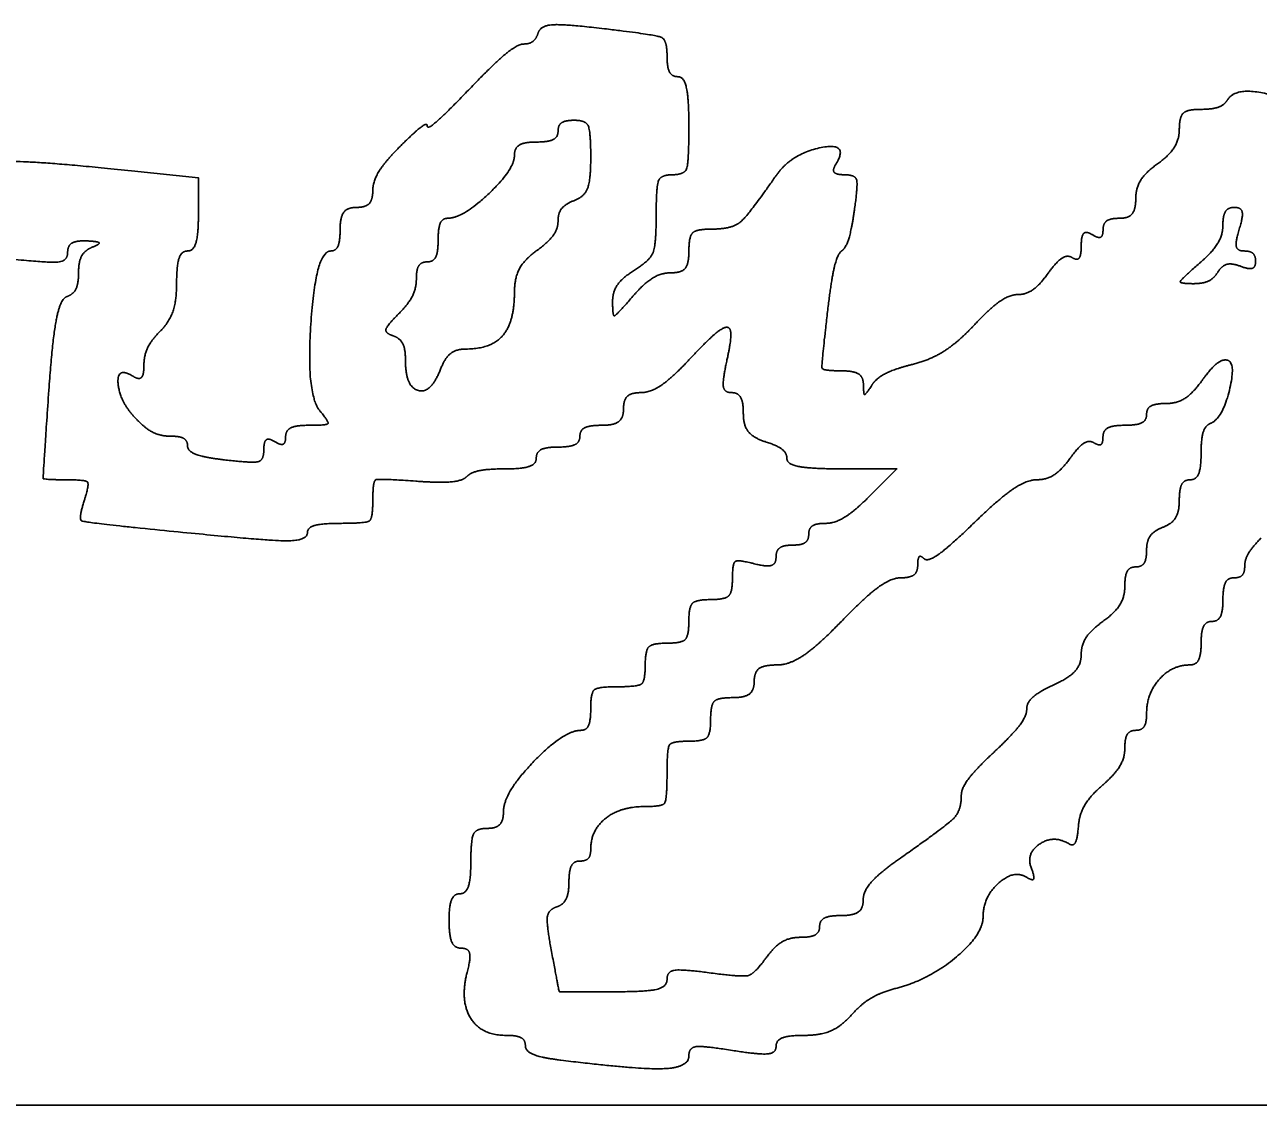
# Model space of a CAD drawing. Extents: x -7.1 to 34, y 0 to 22.
# Drawn here: x 26.459 to 26.7307, y 10.8282 to 11.0663 of the extents above; entities that cross this region are included whole.
import ezdxf

# ---------------------------------------------------------------- set-up
doc = ezdxf.new("R2010")
doc.units = 0
doc.layers.add('SH_Data', color=7, linetype='Continuous')
doc.layers.add('SH_Text', color=7, linetype='Continuous')

msp = doc.modelspace()

# ---------------------------------------------------------------- linework, layer by layer
at = {"layer": 'SH_Data'}
msp.add_line((24.52788, 10.82824), (28.02788, 10.82824), dxfattribs=at)
at = {"layer": 'SH_Text'}
msp.add_line((26.57705, 10.83819), (26.57706, 10.83819), dxfattribs=at)
for points in [[(26.49726, 11.02451), (26.49726, 11.03257), (26.4825, 11.03411)], [(26.63896, 10.96845), (26.65107, 10.96845), (26.64507, 10.96245)]]:
    msp.add_lwpolyline(points, dxfattribs=at)
for points in [[(26.58669, 11.06541), (26.5779, 11.06645), (26.57261, 11.06613), (26.57209, 11.06454)], [(26.60046, 11.05932), (26.60046, 11.06298), (26.59794, 11.06409), (26.58669, 11.06541)], [(26.56887, 11.06205), (26.56755, 11.06205), (26.56224, 11.05765), (26.55707, 11.05226)], [(26.57209, 11.06454), (26.57163, 11.06317), (26.57018, 11.06205), (26.56887, 11.06205)], [(26.60286, 11.05485), (26.60154, 11.05485), (26.60046, 11.05687), (26.60046, 11.05932)], [(26.60526, 11.04405), (26.60526, 11.04999), (26.60418, 11.05485), (26.60286, 11.05485)], [(26.55707, 11.05226), (26.55189, 11.04687), (26.54766, 11.04314), (26.54766, 11.04397)], [(26.74141, 11.04624), (26.73756, 11.05009), (26.72556, 11.05248), (26.72386, 11.04973)], [(26.72386, 11.04973), (26.72315, 11.04859), (26.72048, 11.04765), (26.71791, 11.04765)], [(26.71791, 11.04765), (26.71505, 11.04765), (26.71326, 11.04601), (26.71326, 11.04338)], [(26.54766, 11.04397), (26.54766, 11.0448), (26.54496, 11.04277), (26.54166, 11.03947)], [(26.57165, 11.04045), (26.57429, 11.04045), (26.57645, 11.04153), (26.57645, 11.04285)], [(26.57645, 11.04285), (26.57645, 11.04417), (26.57807, 11.04525), (26.58005, 11.04525)], [(26.58005, 11.04525), (26.58255, 11.04525), (26.58365, 11.04275), (26.58365, 11.03711)], [(26.60166, 11.03325), (26.60432, 11.03325), (26.60526, 11.03605), (26.60526, 11.04405)], [(26.71326, 11.04338), (26.71326, 11.04104), (26.7111, 11.03756), (26.70846, 11.03565)], [(26.56685, 11.03753), (26.56685, 11.03914), (26.56901, 11.04045), (26.57165, 11.04045)], [(26.54166, 11.03947), (26.53836, 11.03617), (26.53566, 11.0318), (26.53566, 11.02976)], [(26.55208, 11.02365), (26.55543, 11.02365), (26.56685, 11.03439), (26.56685, 11.03753)], [(26.63766, 11.03565), (26.64065, 11.0405), (26.62781, 11.0379), (26.62439, 11.03296)], [(26.4825, 11.03411), (26.46126, 11.03633), (26.44926, 11.03601), (26.44926, 11.03323)], [(26.58365, 11.03711), (26.58365, 11.03209), (26.58228, 11.02844), (26.58005, 11.02759)], [(26.6395, 11.03325), (26.63767, 11.03325), (26.63684, 11.03433), (26.63766, 11.03565)], [(26.70846, 11.03565), (26.70582, 11.03375), (26.70366, 11.03027), (26.70366, 11.02792)], [(26.59806, 11.02423), (26.59806, 11.03065), (26.59909, 11.03325), (26.60166, 11.03325)], [(26.62439, 11.03296), (26.61831, 11.0242), (26.61467, 11.02125), (26.60988, 11.02125)], [(26.64171, 11.02545), (26.64251, 11.03104), (26.64188, 11.03325), (26.6395, 11.03325)], [(26.53566, 11.02976), (26.53566, 11.02772), (26.53404, 11.02605), (26.53206, 11.02605)], [(26.58005, 11.02759), (26.57807, 11.02683), (26.57645, 11.02479), (26.57645, 11.02306)], [(26.70366, 11.02792), (26.70366, 11.02558), (26.70204, 11.02365), (26.70006, 11.02365)], [(26.49486, 11.01645), (26.49618, 11.01645), (26.49726, 11.02008), (26.49726, 11.02451)], [(26.53206, 11.02605), (26.53006, 11.02605), (26.52846, 11.02392), (26.52846, 11.02125)], [(26.59326, 11.01221), (26.59667, 11.01435), (26.59806, 11.01781), (26.59806, 11.02423)], [(26.63889, 11.01645), (26.63983, 11.01711), (26.6411, 11.02116), (26.64171, 11.02545)], [(26.72285, 11.02214), (26.72285, 11.02429), (26.72401, 11.02605), (26.72542, 11.02605)], [(26.72542, 11.02605), (26.72689, 11.02605), (26.72733, 11.02401), (26.72645, 11.02125)], [(26.52846, 11.02125), (26.52846, 11.01861), (26.52753, 11.01645), (26.5264, 11.01645)], [(26.55005, 11.01885), (26.55005, 11.02149), (26.55097, 11.02365), (26.55208, 11.02365)], [(26.57645, 11.02306), (26.57645, 11.02133), (26.57429, 11.01836), (26.57165, 11.01645)], [(26.60988, 11.02125), (26.60686, 11.02125), (26.60526, 11.0196), (26.60526, 11.01645)], [(26.70006, 11.02365), (26.69808, 11.02365), (26.69646, 11.02251), (26.69646, 11.02111)], [(26.71769, 11.01374), (26.72053, 11.0162), (26.72285, 11.01998), (26.72285, 11.02214)], [(26.72645, 11.02125), (26.72558, 11.0185), (26.72602, 11.01645), (26.72749, 11.01645)], [(26.46846, 11.01612), (26.46846, 11.01762), (26.47035, 11.01877), (26.47266, 11.01867)], [(26.47266, 11.01867), (26.47517, 11.01855), (26.47565, 11.01799), (26.47386, 11.01727)], [(26.54765, 11.01405), (26.54897, 11.01405), (26.55005, 11.01621), (26.55005, 11.01885)], [(26.69406, 11.02005), (26.69274, 11.02087), (26.69166, 11.01979), (26.69166, 11.01765)], [(26.69646, 11.02111), (26.69646, 11.01971), (26.69538, 11.01924), (26.69406, 11.02005)], [(26.45494, 11.01478), (26.46427, 11.01381), (26.46846, 11.01423), (26.46846, 11.01612)], [(26.47386, 11.01727), (26.47221, 11.0166), (26.47086, 11.01407), (26.47086, 11.01165)], [(26.49246, 11.00943), (26.49246, 11.01329), (26.49354, 11.01645), (26.49486, 11.01645)], [(26.5264, 11.01645), (26.52311, 11.01645), (26.52096, 10.98491), (26.524, 10.98124)], [(26.57165, 11.01645), (26.56901, 11.01455), (26.56685, 11.01046), (26.56685, 11.00735)], [(26.60526, 11.01645), (26.60526, 11.01361), (26.60366, 11.01165), (26.60134, 11.01165)], [(26.63574, 11.00265), (26.63654, 11.00958), (26.63796, 11.01579), (26.63889, 11.01645)], [(26.69166, 11.01765), (26.69166, 11.01552), (26.69077, 11.01432), (26.68969, 11.01498)], [(26.72749, 11.01645), (26.7289, 11.01645), (26.73005, 11.01541), (26.73005, 11.01413)], [(26.54525, 11.01028), (26.54525, 11.01236), (26.54633, 11.01405), (26.54765, 11.01405)], [(26.68969, 11.01498), (26.68861, 11.01565), (26.68622, 11.0141), (26.68436, 11.01153)], [(26.71635, 11.00925), (26.71332, 11.00925), (26.71361, 11.0102), (26.71769, 11.01374)], [(26.7267, 11.01309), (26.72485, 11.0138), (26.72263, 11.01323), (26.72176, 11.01182)], [(26.73005, 11.01413), (26.73005, 11.01285), (26.72854, 11.01238), (26.7267, 11.01309)], [(26.47086, 11.01165), (26.47086, 11.00923), (26.46969, 11.00687), (26.46827, 11.00639)], [(26.54133, 11.00259), (26.54349, 11.00475), (26.54525, 11.00821), (26.54525, 11.01028)], [(26.58846, 11.00527), (26.58846, 11.00744), (26.59062, 11.01056), (26.59326, 11.01221)], [(26.60134, 11.01165), (26.59918, 11.01165), (26.5954, 11.00933), (26.59294, 11.00649)], [(26.68436, 11.01153), (26.68251, 11.00896), (26.67951, 11.00685), (26.67769, 11.00685)], [(26.72176, 11.01182), (26.72088, 11.01041), (26.71845, 11.00925), (26.71635, 11.00925)], [(26.48886, 10.9988), (26.49084, 11.00078), (26.49246, 11.00556), (26.49246, 11.00943)], [(26.46827, 11.00639), (26.46684, 11.00592), (26.46507, 10.99665), (26.46432, 10.98579)], [(26.56685, 11.00735), (26.56685, 11.00084), (26.56173, 10.99485), (26.55615, 10.99485)], [(26.59294, 11.00649), (26.58927, 11.00226), (26.58846, 11.00204), (26.58846, 11.00527)], [(26.67769, 11.00685), (26.67587, 11.00685), (26.67152, 11.0038), (26.66802, 11.00006)], [(26.54013, 10.99776), (26.53835, 10.99836), (26.53876, 11.00002), (26.54133, 11.00259)], [(26.63897, 10.99005), (26.63473, 10.99005), (26.63442, 10.99126), (26.63574, 11.00265)], [(26.60526, 10.99245), (26.60896, 10.99641), (26.61271, 10.99965), (26.61361, 10.99965)], [(26.61361, 10.99965), (26.6145, 10.99965), (26.61452, 10.99641), (26.61365, 10.99245)], [(26.66802, 11.00006), (26.66452, 10.99632), (26.65843, 10.99245), (26.65448, 10.99147)], [(26.48526, 10.99128), (26.48526, 10.99344), (26.48688, 10.99682), (26.48886, 10.9988)], [(26.54285, 10.99245), (26.54285, 10.99487), (26.54163, 10.99726), (26.54013, 10.99776)], [(26.55615, 10.99485), (26.55403, 10.99485), (26.55152, 10.99286), (26.55058, 10.99042)], [(26.48286, 10.98885), (26.48418, 10.98804), (26.48526, 10.98913), (26.48526, 10.99128)], [(26.55058, 10.99042), (26.54845, 10.98496), (26.54285, 10.98644), (26.54285, 10.99245)], [(26.59469, 10.98525), (26.5968, 10.98525), (26.60156, 10.98849), (26.60526, 10.99245)], [(26.61365, 10.99245), (26.61266, 10.98792), (26.61303, 10.98525), (26.61466, 10.98525)], [(26.65448, 10.99147), (26.65053, 10.99048), (26.6465, 10.98841), (26.64552, 10.98686)], [(26.71805, 10.98765), (26.71996, 10.99029), (26.72238, 10.99245), (26.72343, 10.99245)], [(26.72343, 10.99245), (26.72588, 10.99245), (26.72279, 10.97952), (26.72008, 10.97845)], [(26.48388, 10.97908), (26.48002, 10.98295), (26.47915, 10.99114), (26.48286, 10.98885)], [(26.64369, 10.98705), (26.64367, 10.9887), (26.64155, 10.99005), (26.63897, 10.99005)], [(26.64552, 10.98686), (26.64419, 10.98478), (26.64372, 10.98482), (26.64369, 10.98705)], [(26.71032, 10.98285), (26.71267, 10.98285), (26.71615, 10.98501), (26.71805, 10.98765)], [(26.46432, 10.98579), (26.46301, 10.96662), (26.46312, 10.96605), (26.46827, 10.96605)], [(26.59086, 10.98165), (26.59086, 10.98363), (26.59258, 10.98525), (26.59469, 10.98525)], [(26.61466, 10.98525), (26.61609, 10.98525), (26.61725, 10.98317), (26.61725, 10.98062)], [(26.524, 10.98124), (26.52606, 10.97876), (26.52551, 10.97805), (26.52155, 10.97805)], [(26.58606, 10.97805), (26.58872, 10.97805), (26.59086, 10.97965), (26.59086, 10.98165)], [(26.61725, 10.98062), (26.61725, 10.97807), (26.61941, 10.97529), (26.62205, 10.97445)], [(26.70125, 10.97805), (26.70389, 10.97805), (26.70605, 10.97913), (26.70605, 10.98045)], [(26.70605, 10.98045), (26.70605, 10.98177), (26.70798, 10.98285), (26.71032, 10.98285)], [(26.49108, 10.97565), (26.48901, 10.97565), (26.48577, 10.9772), (26.48388, 10.97908)], [(26.52155, 10.97805), (26.51875, 10.97805), (26.51646, 10.97691), (26.51646, 10.97551)], [(26.58126, 10.97565), (26.58126, 10.97697), (26.58342, 10.97805), (26.58606, 10.97805)], [(26.69645, 10.97551), (26.69645, 10.97691), (26.69861, 10.97805), (26.70125, 10.97805)], [(26.72008, 10.97845), (26.71897, 10.97801), (26.71805, 10.97504), (26.71805, 10.97185)], [(26.49486, 10.97352), (26.49486, 10.97469), (26.49316, 10.97565), (26.49108, 10.97565)], [(26.51406, 10.97445), (26.51274, 10.97527), (26.51166, 10.97447), (26.51166, 10.97268)], [(26.51646, 10.97551), (26.51646, 10.97411), (26.51538, 10.97364), (26.51406, 10.97445)], [(26.57646, 10.97325), (26.5791, 10.97325), (26.58126, 10.97433), (26.58126, 10.97565)], [(26.69449, 10.97418), (26.69557, 10.97352), (26.69645, 10.97412), (26.69645, 10.97551)], [(26.50326, 10.9704), (26.49864, 10.97094), (26.49486, 10.97234), (26.49486, 10.97352)], [(26.51166, 10.97268), (26.51166, 10.97037), (26.50921, 10.9697), (26.50326, 10.9704)], [(26.57166, 10.97085), (26.57166, 10.97217), (26.57382, 10.97325), (26.57646, 10.97325)], [(26.62205, 10.97445), (26.62469, 10.97362), (26.62685, 10.97192), (26.62685, 10.97069)], [(26.68916, 10.97073), (26.69101, 10.9733), (26.69341, 10.97485), (26.69449, 10.97418)], [(26.56486, 10.96845), (26.5686, 10.96845), (26.57166, 10.96953), (26.57166, 10.97085)], [(26.62685, 10.97069), (26.62685, 10.96946), (26.6323, 10.96845), (26.63896, 10.96845)], [(26.68181, 10.96605), (26.684, 10.96605), (26.68731, 10.96816), (26.68916, 10.97073)], [(26.71805, 10.97185), (26.71805, 10.96866), (26.71697, 10.96605), (26.71565, 10.96605)], [(26.55635, 10.96675), (26.55729, 10.96769), (26.56112, 10.96845), (26.56486, 10.96845)], [(26.46827, 10.96605), (26.47242, 10.96605), (26.47326, 10.96504), (26.47211, 10.96144)], [(26.53566, 10.96144), (26.53566, 10.96576), (26.53692, 10.96633), (26.54515, 10.96574)], [(26.54515, 10.96574), (26.55038, 10.96536), (26.55542, 10.96582), (26.55635, 10.96675)], [(26.66815, 10.95665), (26.67347, 10.96182), (26.67962, 10.96605), (26.68181, 10.96605)], [(26.71565, 10.96605), (26.71433, 10.96605), (26.71325, 10.96401), (26.71325, 10.96151)], [(26.47211, 10.96144), (26.47083, 10.95738), (26.47218, 10.95667), (26.48335, 10.95552)], [(26.52846, 10.95645), (26.53414, 10.95645), (26.53566, 10.9575), (26.53566, 10.96144)], [(26.64507, 10.96245), (26.64177, 10.95915), (26.6374, 10.95645), (26.63536, 10.95645)], [(26.71325, 10.96151), (26.71325, 10.95901), (26.71163, 10.95635), (26.70965, 10.95559)], [(26.52126, 10.95441), (26.52126, 10.95553), (26.5245, 10.95645), (26.52846, 10.95645)], [(26.63536, 10.95645), (26.63332, 10.95645), (26.63165, 10.95537), (26.63165, 10.95405)], [(26.65706, 10.94865), (26.65783, 10.94788), (26.66282, 10.95148), (26.66815, 10.95665)], [(26.48335, 10.95552), (26.51028, 10.95276), (26.52126, 10.95244), (26.52126, 10.95441)], [(26.63165, 10.95405), (26.63165, 10.95273), (26.63003, 10.95165), (26.62805, 10.95165)], [(26.70965, 10.95559), (26.70767, 10.95483), (26.70605, 10.95255), (26.70605, 10.95053)], [(26.62805, 10.95165), (26.62607, 10.95165), (26.62445, 10.95045), (26.62445, 10.94897)], [(26.70605, 10.95053), (26.70605, 10.94851), (26.70497, 10.94685), (26.70365, 10.94685)], [(26.72766, 10.94703), (26.72766, 10.94844), (26.72928, 10.95122), (26.73126, 10.9532)], [(26.61965, 10.94755), (26.61609, 10.94848), (26.61485, 10.94762), (26.61485, 10.94423)], [(26.62445, 10.94897), (26.62445, 10.94748), (26.62234, 10.94685), (26.61965, 10.94755)], [(26.65565, 10.94725), (26.65565, 10.94879), (26.65629, 10.94942), (26.65706, 10.94865)], [(26.65187, 10.94445), (26.65395, 10.94445), (26.65565, 10.94571), (26.65565, 10.94725)], [(26.70365, 10.94685), (26.70233, 10.94685), (26.70125, 10.94493), (26.70125, 10.94258)], [(26.72526, 10.94445), (26.72658, 10.94445), (26.72766, 10.94561), (26.72766, 10.94703)], [(26.61485, 10.94423), (26.61485, 10.94125), (26.61318, 10.93965), (26.61005, 10.93965)], [(26.63885, 10.93485), (26.64393, 10.94013), (26.64978, 10.94445), (26.65187, 10.94445)], [(26.70125, 10.94258), (26.70125, 10.94024), (26.69909, 10.93676), (26.69645, 10.93485)], [(26.72286, 10.93965), (26.72286, 10.94229), (26.72394, 10.94445), (26.72526, 10.94445)], [(26.61005, 10.93965), (26.60685, 10.93965), (26.60525, 10.93805), (26.60525, 10.93485)], [(26.72046, 10.93485), (26.72178, 10.93485), (26.72286, 10.93701), (26.72286, 10.93965)], [(26.60525, 10.93485), (26.60525, 10.93165), (26.60365, 10.93005), (26.60045, 10.93005)], [(26.62464, 10.92525), (26.62739, 10.92525), (26.63378, 10.92957), (26.63885, 10.93485)], [(26.69645, 10.93485), (26.69381, 10.93295), (26.69165, 10.92965), (26.69165, 10.92751)], [(26.71806, 10.93005), (26.71806, 10.93269), (26.71914, 10.93485), (26.72046, 10.93485)], [(26.60045, 10.93005), (26.59725, 10.93005), (26.59565, 10.92845), (26.59565, 10.92525)], [(26.71548, 10.92525), (26.7169, 10.92525), (26.71806, 10.92741), (26.71806, 10.93005)], [(26.69165, 10.92751), (26.69165, 10.92537), (26.68895, 10.92239), (26.68565, 10.92089)], [(26.59565, 10.92525), (26.59565, 10.92173), (26.59405, 10.92045), (26.58965, 10.92045)], [(26.61965, 10.92165), (26.61965, 10.9237), (26.62181, 10.92525), (26.62464, 10.92525)], [(26.70606, 10.91463), (26.70606, 10.91894), (26.71166, 10.92525), (26.71548, 10.92525)], [(26.61485, 10.91805), (26.61752, 10.91805), (26.61965, 10.91965), (26.61965, 10.92165)], [(26.68565, 10.92089), (26.68235, 10.91939), (26.67965, 10.91695), (26.67965, 10.91547)], [(26.58965, 10.92045), (26.58525, 10.92045), (26.58365, 10.91917), (26.58365, 10.91565)], [(26.61005, 10.91325), (26.61005, 10.91645), (26.61165, 10.91805), (26.61485, 10.91805)], [(26.58365, 10.91565), (26.58365, 10.91301), (26.58269, 10.91085), (26.58151, 10.91085)], [(26.67965, 10.91547), (26.67965, 10.91399), (26.67641, 10.90975), (26.67245, 10.90605)], [(26.60525, 10.90845), (26.60845, 10.90845), (26.61005, 10.91005), (26.61005, 10.91325)], [(26.70366, 10.91085), (26.70498, 10.91085), (26.70606, 10.91255), (26.70606, 10.91463)], [(26.58151, 10.91085), (26.5777, 10.91085), (26.56445, 10.89705), (26.56445, 10.89309)], [(26.70126, 10.90694), (26.70126, 10.90909), (26.70234, 10.91085), (26.70366, 10.91085)], [(26.60045, 10.90125), (26.60045, 10.90685), (26.60152, 10.90845), (26.60525, 10.90845)], [(26.67245, 10.90605), (26.66849, 10.90236), (26.66525, 10.89806), (26.66525, 10.89652)], [(26.69632, 10.89874), (26.69904, 10.90109), (26.70126, 10.90478), (26.70126, 10.90694)], [(26.59548, 10.89405), (26.59941, 10.89405), (26.60045, 10.89557), (26.60045, 10.90125)], [(26.66525, 10.89652), (26.66525, 10.89317), (26.66194, 10.88979), (26.65145, 10.88241)], [(26.69102, 10.88962), (26.69122, 10.89228), (26.69361, 10.89638), (26.69632, 10.89874)], [(26.58365, 10.88463), (26.58365, 10.88886), (26.59017, 10.89405), (26.59548, 10.89405)], [(26.56445, 10.89309), (26.56445, 10.89098), (26.56283, 10.88925), (26.56085, 10.88925)], [(26.56085, 10.88925), (26.55845, 10.88925), (26.55725, 10.88685), (26.55725, 10.88205)], [(26.68897, 10.88583), (26.6899, 10.88526), (26.69082, 10.88696), (26.69102, 10.88962)], [(26.68069, 10.88042), (26.6794, 10.88378), (26.68567, 10.88787), (26.68897, 10.88583)], [(26.58125, 10.88205), (26.58257, 10.88205), (26.58365, 10.88321), (26.58365, 10.88463)], [(26.55725, 10.88205), (26.55725, 10.87809), (26.55617, 10.87485), (26.55485, 10.87485)], [(26.57885, 10.87745), (26.57885, 10.87998), (26.57993, 10.88205), (26.58125, 10.88205)], [(26.65145, 10.88241), (26.64716, 10.8794), (26.64365, 10.87538), (26.64365, 10.87349)], [(26.67961, 10.87848), (26.68094, 10.87766), (26.68142, 10.87851), (26.68069, 10.88042)], [(26.5761, 10.87194), (26.57761, 10.87244), (26.57885, 10.87492), (26.57885, 10.87745)], [(26.67006, 10.86991), (26.67006, 10.87413), (26.67682, 10.88021), (26.67961, 10.87848)], [(26.55485, 10.87485), (26.55353, 10.87485), (26.55245, 10.87215), (26.55245, 10.86885)], [(26.57501, 10.86214), (26.5739, 10.86803), (26.57427, 10.87133), (26.5761, 10.87194)], [(26.64365, 10.87349), (26.64365, 10.8716), (26.64149, 10.87005), (26.63885, 10.87005)], [(26.63885, 10.87005), (26.63621, 10.87005), (26.63405, 10.86897), (26.63405, 10.86765)], [(26.65086, 10.85401), (26.65799, 10.85582), (26.67006, 10.86581), (26.67006, 10.86991)], [(26.55245, 10.86885), (26.55245, 10.86555), (26.55366, 10.86285), (26.55513, 10.86285)], [(26.63405, 10.86765), (26.63405, 10.86633), (26.63213, 10.86525), (26.62978, 10.86525)], [(26.62978, 10.86525), (26.62744, 10.86525), (26.62405, 10.86322), (26.62225, 10.86073)], [(26.55513, 10.86285), (26.55668, 10.86285), (26.55725, 10.86071), (26.55649, 10.85778)], [(26.58856, 10.85325), (26.57675, 10.85325), (26.57666, 10.85331), (26.57501, 10.86214)], [(26.62225, 10.86073), (26.6197, 10.85718), (26.61698, 10.85647), (26.60972, 10.85744)], [(26.55649, 10.85778), (26.55481, 10.85138), (26.55949, 10.84365), (26.56503, 10.84365)], [(26.60045, 10.85597), (26.60045, 10.85431), (26.59581, 10.85325), (26.58856, 10.85325)], [(26.60972, 10.85744), (26.60369, 10.85825), (26.60045, 10.85774), (26.60045, 10.85597)], [(26.64097, 10.84807), (26.64311, 10.8505), (26.64756, 10.85317), (26.65086, 10.85401)], [(26.63077, 10.84365), (26.63425, 10.84365), (26.63884, 10.84564), (26.64097, 10.84807)], [(26.56503, 10.84365), (26.56735, 10.84365), (26.56925, 10.84264), (26.56925, 10.84141)], [(26.62446, 10.84123), (26.62446, 10.84256), (26.6273, 10.84365), (26.63077, 10.84365)], [(26.56925, 10.84141), (26.56925, 10.84017), (26.57276, 10.83872), (26.57705, 10.83819)], [(26.57706, 10.83819), (26.59383, 10.83611), (26.60526, 10.8365), (26.60526, 10.83916)], [(26.60526, 10.83916), (26.60526, 10.84097), (26.60842, 10.84136), (26.61486, 10.84033)], [(26.61486, 10.84033), (26.62074, 10.83939), (26.62446, 10.83974), (26.62446, 10.84123)]]:
    msp.add_open_spline(points, degree=2, dxfattribs=at)

doc.saveas('drawing.dxf')
